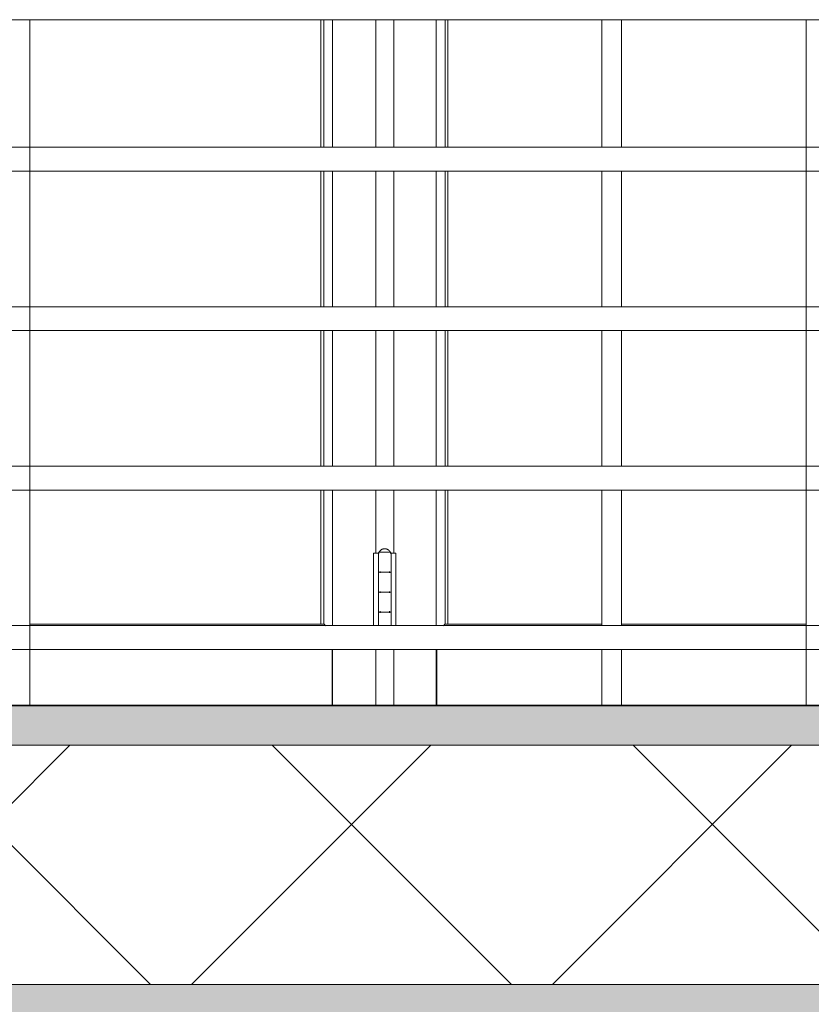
# Model space of a CAD drawing. Header units: inches. Extents: x 424 to 2043, y -237 to 445.
# Tile 707 of 965: x 853.547 to 854.54, y 228.322 to 229.557. Entities that reach past the tile are written whole.
import ezdxf

# ---------------------------------------------------------------- set-up
doc = ezdxf.new("R2010")
doc.units = ezdxf.units.IN
doc.header["$MEASUREMENT"] = 0
for name, color, linetype, lineweight in [('A-DOOR', 31, 'Continuous', 9), ('A-FLOR', 192, 'Continuous', 9), ('A-FLOR-HRAL', 11, 'Continuous', 9), ('A-FLOR-MCUT', 51, 'Continuous', 9), ('A-FLOR-PATT', 8, 'Continuous', 35)]:
    doc.layers.add(name, color=color, linetype=linetype, lineweight=lineweight)

# ---------------------------------------------------------------- blocks, each defined once
blk = doc.blocks.new('Railing - 25mm-V29-Section 1')
at = {"layer": 'A-FLOR-HRAL'}
for p, q in [((-128.1902, 14.46), (-128.1902, 13.6)), ((-128.1782, 14.46), (-128.1902, 14.46)), ((-128.1652, 14.46), (-128.1782, 14.46)), ((-128.1652, 13.6), (-128.1652, 14.46))]:
    blk.add_line(p, q, dxfattribs=at)
blk = doc.blocks.new('Railing - 25mm-V54-Section 1')
at = {"layer": 'A-FLOR-HRAL'}
for p, q in [((-122.6097, 14.46), (-122.6097, 14.2998)), ((-122.5978, 14.46), (-122.6097, 14.46)), ((-122.5847, 14.46), (-122.5978, 14.46)), ((-122.5847, 14.2998), (-122.5847, 14.46)), ((-122.6097, 14.2702), (-122.6097, 14.0998)), ((-122.5847, 14.0998), (-122.5847, 14.2702)), ((-122.6097, 14.0702), (-122.6097, 13.8998)), ((-122.5847, 13.8998), (-122.5847, 14.0702)), ((-122.6097, 13.8702), (-122.6097, 13.6998)), ((-122.5847, 13.6998), (-122.5847, 13.8702)), ((-122.6097, 13.6702), (-122.6097, 13.6)), ((-122.5847, 13.6), (-122.5847, 13.6702))]:
    blk.add_line(p, q, dxfattribs=at)
blk = doc.blocks.new('Railing - Railing-202422-Section 1')
at = {"layer": 'A-FLOR-HRAL'}
for p, q in [((-128.1777, 14.46), (-119.6678, 14.46)), ((-123.3271, 14.46), (-122.353, 14.46)), ((-119.6678, 14.3), (-128.1777, 14.3)), ((-122.353, 14.3), (-123.3271, 14.3)), ((-128.1777, 14.27), (-119.6678, 14.27)), ((-123.3271, 14.27), (-122.353, 14.27)), ((-119.6678, 14.1), (-128.1777, 14.1)), ((-122.353, 14.1), (-123.3271, 14.1)), ((-128.1777, 14.07), (-119.6678, 14.07)), ((-123.3271, 14.07), (-122.353, 14.07)), ((-119.6678, 13.9), (-128.1777, 13.9)), ((-122.353, 13.9), (-123.3271, 13.9)), ((-128.1777, 13.87), (-119.6678, 13.87)), ((-123.3271, 13.87), (-122.353, 13.87)), ((-119.6678, 13.7), (-128.1777, 13.7)), ((-122.353, 13.7), (-123.3273, 13.7)), ((-128.1777, 13.67), (-119.6678, 13.67)), ((-123.3273, 13.67), (-122.353, 13.67))]:
    blk.add_line(p, q, dxfattribs=at)
for name, p in [('Railing - 25mm-V29-Section 1', (4.8381, 0)), ('Railing - 25mm-V54-Section 1', (0, 0)), ('Railing - 25mm-V29-Section 1', (5.8371, 0))]:
    blk.add_blockref(name, p)
blk = doc.blocks.new('5-panel_Bi-fold_external_door_10806 - Type 1-V71-Section 1')
at = {"layer": 'A-DOOR'}
for p, q in [((-122.9618, 14.2999), (-122.9618, 14.46)), ((-122.9582, 14.2999), (-122.9582, 14.46)), ((-122.9472, 14.2999), (-122.9472, 14.46)), ((-122.8929, 14.2999), (-122.8929, 14.46)), ((-122.8706, 14.46), (-122.8706, 14.2999)), ((-122.8173, 14.46), (-122.8173, 14.2999)), ((-122.806, 14.46), (-122.806, 14.2999)), ((-122.8025, 14.46), (-122.8025, 14.2999)), ((-122.9618, 14.0999), (-122.9618, 14.27)), ((-122.9582, 14.0999), (-122.9582, 14.27)), ((-122.9472, 14.0999), (-122.9472, 14.27)), ((-122.8929, 14.0999), (-122.8929, 14.27)), ((-122.8706, 14.27), (-122.8706, 14.0999)), ((-122.8173, 14.27), (-122.8173, 14.0999)), ((-122.806, 14.27), (-122.806, 14.0999)), ((-122.8025, 14.27), (-122.8025, 14.0999)), ((-122.9618, 13.8999), (-122.9618, 14.07)), ((-122.9582, 13.8999), (-122.9582, 14.07)), ((-122.9472, 13.8999), (-122.9472, 14.07)), ((-122.8929, 13.8999), (-122.8929, 14.07)), ((-122.8706, 14.07), (-122.8706, 13.8999)), ((-122.8173, 14.07), (-122.8173, 13.8999)), ((-122.806, 14.07), (-122.806, 13.8999)), ((-122.8025, 14.07), (-122.8025, 13.8999)), ((-122.9618, 13.7018), (-122.9618, 13.87)), ((-122.9582, 13.7018), (-122.9582, 13.87)), ((-122.9472, 13.6999), (-122.9472, 13.87)), ((-122.8929, 13.791), (-122.8929, 13.87)), ((-122.8706, 13.87), (-122.8706, 13.791)), ((-122.8173, 13.87), (-122.8173, 13.6999)), ((-122.806, 13.87), (-122.806, 13.7018)), ((-122.8025, 13.87), (-122.8025, 13.7018)), ((-122.8958, 13.791), (-122.8916, 13.791)), ((-122.8958, 13.6999), (-122.8958, 13.791)), ((-122.8916, 13.791), (-122.8898, 13.791)), ((-122.8898, 13.791), (-122.8898, 13.768)), ((-122.8898, 13.791), (-122.8888, 13.791)), ((-122.8898, 13.6999), (-122.8898, 13.791)), ((-122.8819, 13.792), (-122.8879, 13.792)), ((-122.8758, 13.792), (-122.8819, 13.792)), ((-122.8748, 13.791), (-122.8741, 13.791)), ((-122.8738, 13.768), (-122.8738, 13.791)), ((-122.8738, 13.791), (-122.8721, 13.791)), ((-122.8738, 13.791), (-122.8738, 13.6999)), ((-122.8721, 13.791), (-122.8677, 13.791)), ((-122.8677, 13.791), (-122.8677, 13.6999)), ((-122.8898, 13.766), (-122.8898, 13.743)), ((-122.8876, 13.766), (-122.8876, 13.768)), ((-122.8818, 13.767), (-122.8819, 13.767)), ((-122.8819, 13.767), (-122.8818, 13.767)), ((-122.876, 13.768), (-122.876, 13.766)), ((-122.8738, 13.743), (-122.8738, 13.766)), ((-122.8898, 13.741), (-122.8898, 13.718)), ((-122.8876, 13.741), (-122.8876, 13.743)), ((-122.8818, 13.742), (-122.8819, 13.742)), ((-122.8819, 13.742), (-122.8818, 13.742)), ((-122.876, 13.743), (-122.876, 13.741)), ((-122.8738, 13.718), (-122.8738, 13.741)), ((-122.8898, 13.716), (-122.8898, 13.6999)), ((-122.8876, 13.716), (-122.8876, 13.718)), ((-122.8818, 13.717), (-122.8819, 13.717)), ((-122.8819, 13.717), (-122.8818, 13.717)), ((-122.876, 13.718), (-122.876, 13.716)), ((-122.8738, 13.6999), (-122.8738, 13.716)), ((-123.3273, 13.7018), (-122.9576, 13.7018)), ((-122.9576, 13.7018), (-122.9563, 13.6999)), ((-122.808, 13.6999), (-122.8066, 13.7018)), ((-122.8066, 13.7018), (-122.6097, 13.7018)), ((-122.585, 13.7018), (-122.353, 13.7018)), ((-122.9479, 13.67), (-122.9479, 13.6)), ((-122.9472, 13.6), (-122.9472, 13.67)), ((-122.8929, 13.6), (-122.8929, 13.67)), ((-122.8706, 13.67), (-122.8706, 13.6)), ((-122.8173, 13.67), (-122.8173, 13.6)), ((-122.8166, 13.6), (-122.8166, 13.67))]:
    blk.add_line(p, q, dxfattribs=at)
at = {"layer": 'A-DOOR', "flags": 128}
for points in [[(-122.8888, 13.792), (-122.8887, 13.7922), (-122.8886, 13.7925), (-122.8884, 13.7928), (-122.8882, 13.793), (-122.8881, 13.7933), (-122.8879, 13.7935), (-122.8877, 13.7938), (-122.8875, 13.794), (-122.8873, 13.7942), (-122.887, 13.7944), (-122.8868, 13.7946), (-122.8866, 13.7948), (-122.8863, 13.795), (-122.8861, 13.7952), (-122.8858, 13.7954), (-122.8856, 13.7955), (-122.8853, 13.7957), (-122.885, 13.7958), (-122.8847, 13.7959), (-122.8844, 13.796), (-122.8841, 13.7961), (-122.8838, 13.7962), (-122.8835, 13.7963), (-122.8832, 13.7963), (-122.8829, 13.7964), (-122.8826, 13.7964), (-122.8823, 13.7964), (-122.882, 13.7965), (-122.8818, 13.7965)], [(-122.8818, 13.7965), (-122.8815, 13.7965), (-122.8812, 13.7964), (-122.8809, 13.7964), (-122.8806, 13.7964), (-122.8803, 13.7963), (-122.88, 13.7962), (-122.8797, 13.7962), (-122.8794, 13.7961), (-122.8791, 13.796), (-122.8788, 13.7959), (-122.8786, 13.7957), (-122.8783, 13.7956), (-122.878, 13.7954), (-122.8778, 13.7953), (-122.8775, 13.7951), (-122.8773, 13.7949), (-122.877, 13.7947), (-122.8768, 13.7946), (-122.8765, 13.7943), (-122.8763, 13.7941), (-122.8761, 13.7939), (-122.8759, 13.7937), (-122.8757, 13.7934), (-122.8755, 13.7932), (-122.8754, 13.7929), (-122.8752, 13.7927), (-122.8751, 13.7924), (-122.8749, 13.7921), (-122.8748, 13.792)], [(-122.8898, 13.791), (-122.8898, 13.791), (-122.8898, 13.791), (-122.8898, 13.7911), (-122.8898, 13.7911), (-122.8898, 13.7912), (-122.8898, 13.7912), (-122.8898, 13.7912), (-122.8898, 13.7913), (-122.8898, 13.7913), (-122.8898, 13.7914), (-122.8897, 13.7914), (-122.8897, 13.7914), (-122.8897, 13.7915), (-122.8897, 13.7915), (-122.8897, 13.7915), (-122.8896, 13.7916), (-122.8896, 13.7916), (-122.8896, 13.7916), (-122.8896, 13.7916), (-122.8895, 13.7917), (-122.8895, 13.7917), (-122.8895, 13.7917), (-122.8895, 13.7918), (-122.8894, 13.7918), (-122.8894, 13.7918), (-122.8894, 13.7918), (-122.8893, 13.7918), (-122.8893, 13.7919), (-122.8892, 13.7919), (-122.8892, 13.7919), (-122.8892, 13.7919), (-122.8891, 13.7919), (-122.8891, 13.7919), (-122.8891, 13.7919), (-122.889, 13.7919), (-122.889, 13.792), (-122.8889, 13.792), (-122.8889, 13.792), (-122.8889, 13.792), (-122.8888, 13.792)], [(-122.8819, 13.792), (-122.8822, 13.792), (-122.8825, 13.792), (-122.8827, 13.792), (-122.883, 13.792), (-122.8833, 13.792), (-122.8836, 13.792), (-122.8838, 13.792), (-122.8841, 13.792), (-122.8844, 13.792), (-122.8846, 13.792), (-122.8849, 13.792), (-122.8851, 13.792), (-122.8854, 13.792), (-122.8856, 13.792), (-122.8858, 13.792), (-122.8861, 13.792), (-122.8863, 13.792), (-122.8865, 13.792), (-122.8867, 13.792), (-122.8869, 13.792), (-122.8871, 13.792), (-122.8873, 13.792), (-122.8875, 13.792), (-122.8876, 13.792), (-122.8878, 13.792), (-122.8879, 13.792), (-122.888, 13.792), (-122.8882, 13.792), (-122.8883, 13.792), (-122.8884, 13.792), (-122.8885, 13.792), (-122.8886, 13.792), (-122.8886, 13.792), (-122.8887, 13.792), (-122.8888, 13.792), (-122.8888, 13.792), (-122.8888, 13.792), (-122.8888, 13.792), (-122.8888, 13.792)], [(-122.8888, 13.792), (-122.8888, 13.792), (-122.8888, 13.792), (-122.8888, 13.792), (-122.8888, 13.792), (-122.8887, 13.792), (-122.8886, 13.792), (-122.8886, 13.792), (-122.8885, 13.792), (-122.8884, 13.792), (-122.8883, 13.792), (-122.8882, 13.792), (-122.8881, 13.792), (-122.8879, 13.792), (-122.8878, 13.792), (-122.8876, 13.792), (-122.8875, 13.792), (-122.8873, 13.792)], [(-122.8748, 13.792), (-122.8749, 13.792), (-122.8749, 13.792), (-122.8749, 13.792), (-122.8749, 13.792), (-122.875, 13.792), (-122.875, 13.792), (-122.8751, 13.792), (-122.8752, 13.792), (-122.8753, 13.792), (-122.8754, 13.792), (-122.8755, 13.792), (-122.8756, 13.792), (-122.8758, 13.792), (-122.8759, 13.792), (-122.8761, 13.792), (-122.8762, 13.792), (-122.8764, 13.792), (-122.8766, 13.792), (-122.8768, 13.792), (-122.877, 13.792), (-122.8772, 13.792), (-122.8774, 13.792), (-122.8776, 13.792), (-122.8778, 13.792), (-122.8781, 13.792), (-122.8783, 13.792), (-122.8785, 13.792), (-122.8788, 13.792), (-122.879, 13.792), (-122.8793, 13.792), (-122.8796, 13.792), (-122.8798, 13.792), (-122.8801, 13.792), (-122.8804, 13.792), (-122.8807, 13.792), (-122.8809, 13.792), (-122.8812, 13.792), (-122.8815, 13.792), (-122.8818, 13.792), (-122.8819, 13.792)], [(-122.8764, 13.792), (-122.8762, 13.792), (-122.8761, 13.792), (-122.8759, 13.792), (-122.8758, 13.792), (-122.8756, 13.792), (-122.8755, 13.792), (-122.8754, 13.792), (-122.8753, 13.792), (-122.8752, 13.792), (-122.8751, 13.792), (-122.875, 13.792), (-122.875, 13.792), (-122.8749, 13.792), (-122.8749, 13.792), (-122.8749, 13.792), (-122.8749, 13.792), (-122.8748, 13.792)], [(-122.8748, 13.792), (-122.8748, 13.792), (-122.8748, 13.792), (-122.8747, 13.792), (-122.8747, 13.7919), (-122.8746, 13.7919), (-122.8746, 13.7919), (-122.8746, 13.7919), (-122.8745, 13.7919), (-122.8745, 13.7919), (-122.8745, 13.7919), (-122.8744, 13.7919), (-122.8744, 13.7918), (-122.8743, 13.7918), (-122.8743, 13.7918), (-122.8743, 13.7918), (-122.8742, 13.7918), (-122.8742, 13.7917), (-122.8742, 13.7917), (-122.8742, 13.7917), (-122.8741, 13.7917), (-122.8741, 13.7916), (-122.8741, 13.7916), (-122.874, 13.7916), (-122.874, 13.7915), (-122.874, 13.7915), (-122.874, 13.7915), (-122.874, 13.7914), (-122.8739, 13.7914), (-122.8739, 13.7914), (-122.8739, 13.7913), (-122.8739, 13.7913), (-122.8739, 13.7912), (-122.8739, 13.7912), (-122.8739, 13.7912), (-122.8739, 13.7911), (-122.8739, 13.7911), (-122.8738, 13.7911), (-122.8738, 13.791), (-122.8738, 13.791), (-122.8738, 13.791)], [(-122.8888, 13.767), (-122.8889, 13.767), (-122.8889, 13.767), (-122.889, 13.767), (-122.889, 13.767), (-122.889, 13.767), (-122.8891, 13.767), (-122.8891, 13.767), (-122.8892, 13.767), (-122.8892, 13.767), (-122.8892, 13.767), (-122.8893, 13.7671), (-122.8893, 13.7671), (-122.8893, 13.7671), (-122.8894, 13.7671), (-122.8894, 13.7671), (-122.8894, 13.7672), (-122.8895, 13.7672), (-122.8895, 13.7672), (-122.8895, 13.7672), (-122.8896, 13.7673), (-122.8896, 13.7673), (-122.8896, 13.7673), (-122.8896, 13.7674), (-122.8897, 13.7674), (-122.8897, 13.7674), (-122.8897, 13.7675), (-122.8897, 13.7675), (-122.8897, 13.7675), (-122.8898, 13.7676), (-122.8898, 13.7676), (-122.8898, 13.7676), (-122.8898, 13.7677), (-122.8898, 13.7677), (-122.8898, 13.7678), (-122.8898, 13.7678), (-122.8898, 13.7678), (-122.8898, 13.7679), (-122.8898, 13.7679), (-122.8898, 13.768), (-122.8898, 13.768)], [(-122.8898, 13.766), (-122.8898, 13.766), (-122.8898, 13.766), (-122.8898, 13.7661), (-122.8898, 13.7661), (-122.8898, 13.7662), (-122.8898, 13.7662), (-122.8898, 13.7662), (-122.8898, 13.7663), (-122.8898, 13.7663), (-122.8898, 13.7664), (-122.8897, 13.7664), (-122.8897, 13.7664), (-122.8897, 13.7665), (-122.8897, 13.7665), (-122.8897, 13.7665), (-122.8896, 13.7666), (-122.8896, 13.7666), (-122.8896, 13.7666), (-122.8896, 13.7666), (-122.8895, 13.7667), (-122.8895, 13.7667), (-122.8895, 13.7667), (-122.8895, 13.7668), (-122.8894, 13.7668), (-122.8894, 13.7668), (-122.8894, 13.7668), (-122.8893, 13.7668), (-122.8893, 13.7669), (-122.8892, 13.7669), (-122.8892, 13.7669), (-122.8892, 13.7669), (-122.8891, 13.7669), (-122.8891, 13.7669), (-122.8891, 13.7669), (-122.889, 13.7669), (-122.889, 13.767), (-122.8889, 13.767), (-122.8889, 13.767), (-122.8889, 13.767), (-122.8888, 13.767)], [(-122.8818, 13.767), (-122.8821, 13.767), (-122.8823, 13.767), (-122.8826, 13.767), (-122.8829, 13.767), (-122.8832, 13.767), (-122.8834, 13.767), (-122.8837, 13.767), (-122.884, 13.767), (-122.8843, 13.767), (-122.8845, 13.767), (-122.8848, 13.767), (-122.885, 13.767), (-122.8853, 13.767), (-122.8855, 13.767), (-122.8857, 13.767), (-122.886, 13.767), (-122.8862, 13.767), (-122.8864, 13.767), (-122.8866, 13.767), (-122.8868, 13.767), (-122.887, 13.767), (-122.8872, 13.767), (-122.8874, 13.767), (-122.8875, 13.767), (-122.8877, 13.767), (-122.8879, 13.767), (-122.888, 13.767), (-122.8881, 13.767), (-122.8882, 13.767), (-122.8883, 13.767), (-122.8884, 13.767), (-122.8885, 13.767), (-122.8886, 13.767), (-122.8887, 13.767), (-122.8887, 13.767), (-122.8888, 13.767), (-122.8888, 13.767), (-122.8888, 13.767), (-122.8888, 13.767)], [(-122.8888, 13.767), (-122.8888, 13.767), (-122.8888, 13.767), (-122.8888, 13.767), (-122.8888, 13.767), (-122.8887, 13.767), (-122.8886, 13.767), (-122.8886, 13.767), (-122.8885, 13.767), (-122.8884, 13.767), (-122.8883, 13.767), (-122.8882, 13.767), (-122.8881, 13.767), (-122.8879, 13.767), (-122.8878, 13.767), (-122.8876, 13.767), (-122.8875, 13.767), (-122.8873, 13.767), (-122.8871, 13.767), (-122.8869, 13.767), (-122.8867, 13.767), (-122.8865, 13.767), (-122.8863, 13.767), (-122.8861, 13.767), (-122.8859, 13.767), (-122.8856, 13.767), (-122.8854, 13.767), (-122.8851, 13.767), (-122.8849, 13.767), (-122.8846, 13.767), (-122.8844, 13.767), (-122.8841, 13.767), (-122.8839, 13.767), (-122.8836, 13.767), (-122.8833, 13.767), (-122.883, 13.767), (-122.8828, 13.767), (-122.8825, 13.767), (-122.8822, 13.767), (-122.8819, 13.767), (-122.8819, 13.767)], [(-122.8819, 13.767), (-122.8822, 13.767), (-122.8825, 13.767), (-122.8827, 13.767), (-122.883, 13.767), (-122.8833, 13.767), (-122.8836, 13.767), (-122.8838, 13.767), (-122.8841, 13.767), (-122.8844, 13.767), (-122.8846, 13.767), (-122.8849, 13.767), (-122.8851, 13.767), (-122.8854, 13.767), (-122.8856, 13.767), (-122.8858, 13.767), (-122.8861, 13.767), (-122.8863, 13.767), (-122.8865, 13.767), (-122.8867, 13.767), (-122.8869, 13.767), (-122.8871, 13.767), (-122.8873, 13.767), (-122.8875, 13.767), (-122.8876, 13.767), (-122.8878, 13.767), (-122.8879, 13.767), (-122.888, 13.767), (-122.8882, 13.767), (-122.8883, 13.767), (-122.8884, 13.767), (-122.8885, 13.767), (-122.8886, 13.767), (-122.8886, 13.767), (-122.8887, 13.767), (-122.8888, 13.767), (-122.8888, 13.767), (-122.8888, 13.767), (-122.8888, 13.767), (-122.8888, 13.767)], [(-122.8888, 13.767), (-122.8888, 13.767), (-122.8888, 13.767), (-122.8888, 13.767), (-122.8888, 13.767), (-122.8887, 13.767), (-122.8886, 13.767), (-122.8886, 13.767), (-122.8885, 13.767), (-122.8884, 13.767), (-122.8883, 13.767), (-122.8882, 13.767), (-122.8881, 13.767), (-122.8879, 13.767), (-122.8878, 13.767), (-122.8876, 13.767), (-122.8875, 13.767), (-122.8873, 13.767), (-122.8871, 13.767), (-122.8869, 13.767), (-122.8867, 13.767), (-122.8865, 13.767), (-122.8863, 13.767), (-122.8861, 13.767), (-122.8859, 13.767), (-122.8856, 13.767), (-122.8854, 13.767), (-122.8851, 13.767), (-122.8849, 13.767), (-122.8846, 13.767), (-122.8844, 13.767), (-122.8841, 13.767), (-122.8839, 13.767), (-122.8836, 13.767), (-122.8833, 13.767), (-122.883, 13.767), (-122.8828, 13.767), (-122.8825, 13.767), (-122.8822, 13.767), (-122.8819, 13.767), (-122.8818, 13.767)], [(-122.8819, 13.767), (-122.8816, 13.767), (-122.8813, 13.767), (-122.8811, 13.767), (-122.8808, 13.767), (-122.8805, 13.767), (-122.8802, 13.767), (-122.88, 13.767), (-122.8797, 13.767), (-122.8794, 13.767), (-122.8792, 13.767), (-122.8789, 13.767), (-122.8787, 13.767), (-122.8784, 13.767), (-122.8782, 13.767), (-122.8779, 13.767), (-122.8777, 13.767), (-122.8775, 13.767), (-122.8773, 13.767), (-122.8771, 13.767), (-122.8769, 13.767), (-122.8767, 13.767), (-122.8765, 13.767), (-122.8763, 13.767), (-122.8761, 13.767), (-122.876, 13.767), (-122.8758, 13.767), (-122.8757, 13.767), (-122.8756, 13.767), (-122.8755, 13.767), (-122.8753, 13.767), (-122.8752, 13.767), (-122.8752, 13.767), (-122.8751, 13.767), (-122.875, 13.767), (-122.875, 13.767), (-122.8749, 13.767), (-122.8749, 13.767), (-122.8749, 13.767), (-122.8748, 13.767)], [(-122.8748, 13.767), (-122.8749, 13.767), (-122.8749, 13.767), (-122.8749, 13.767), (-122.8749, 13.767), (-122.875, 13.767), (-122.875, 13.767), (-122.8751, 13.767), (-122.8752, 13.767), (-122.8753, 13.767), (-122.8754, 13.767), (-122.8755, 13.767), (-122.8756, 13.767), (-122.8758, 13.767), (-122.8759, 13.767), (-122.8761, 13.767), (-122.8762, 13.767), (-122.8764, 13.767), (-122.8766, 13.767), (-122.8768, 13.767), (-122.877, 13.767), (-122.8772, 13.767), (-122.8774, 13.767), (-122.8776, 13.767), (-122.8778, 13.767), (-122.8781, 13.767), (-122.8783, 13.767), (-122.8785, 13.767), (-122.8788, 13.767), (-122.879, 13.767), (-122.8793, 13.767), (-122.8796, 13.767), (-122.8798, 13.767), (-122.8801, 13.767), (-122.8804, 13.767), (-122.8807, 13.767), (-122.8809, 13.767), (-122.8812, 13.767), (-122.8815, 13.767), (-122.8818, 13.767), (-122.8819, 13.767)], [(-122.8748, 13.767), (-122.8749, 13.767), (-122.8749, 13.767), (-122.8749, 13.767), (-122.8749, 13.767), (-122.875, 13.767), (-122.875, 13.767), (-122.8751, 13.767), (-122.8752, 13.767), (-122.8753, 13.767), (-122.8754, 13.767), (-122.8755, 13.767), (-122.8756, 13.767), (-122.8758, 13.767), (-122.8759, 13.767), (-122.8761, 13.767), (-122.8762, 13.767), (-122.8764, 13.767), (-122.8766, 13.767), (-122.8768, 13.767), (-122.877, 13.767), (-122.8772, 13.767), (-122.8774, 13.767), (-122.8776, 13.767), (-122.8778, 13.767), (-122.8781, 13.767), (-122.8783, 13.767), (-122.8785, 13.767), (-122.8788, 13.767), (-122.879, 13.767), (-122.8793, 13.767), (-122.8796, 13.767), (-122.8798, 13.767), (-122.8801, 13.767), (-122.8804, 13.767), (-122.8807, 13.767), (-122.8809, 13.767), (-122.8812, 13.767), (-122.8815, 13.767), (-122.8818, 13.767), (-122.8818, 13.767)], [(-122.8818, 13.767), (-122.8815, 13.767), (-122.8812, 13.767), (-122.8809, 13.767), (-122.8807, 13.767), (-122.8804, 13.767), (-122.8801, 13.767), (-122.8799, 13.767), (-122.8796, 13.767), (-122.8793, 13.767), (-122.8791, 13.767), (-122.8788, 13.767), (-122.8786, 13.767), (-122.8783, 13.767), (-122.8781, 13.767), (-122.8778, 13.767), (-122.8776, 13.767), (-122.8774, 13.767), (-122.8772, 13.767), (-122.877, 13.767), (-122.8768, 13.767), (-122.8766, 13.767), (-122.8764, 13.767), (-122.8762, 13.767), (-122.8761, 13.767), (-122.8759, 13.767), (-122.8758, 13.767), (-122.8756, 13.767), (-122.8755, 13.767), (-122.8754, 13.767), (-122.8753, 13.767), (-122.8752, 13.767), (-122.8751, 13.767), (-122.875, 13.767), (-122.875, 13.767), (-122.8749, 13.767), (-122.8749, 13.767), (-122.8749, 13.767), (-122.8749, 13.767), (-122.8748, 13.767)], [(-122.8738, 13.768), (-122.8738, 13.7679), (-122.8738, 13.7679), (-122.8739, 13.7678), (-122.8739, 13.7678), (-122.8739, 13.7678), (-122.8739, 13.7677), (-122.8739, 13.7677), (-122.8739, 13.7676), (-122.8739, 13.7676), (-122.8739, 13.7676), (-122.8739, 13.7675), (-122.874, 13.7675), (-122.874, 13.7675), (-122.874, 13.7674), (-122.874, 13.7674), (-122.874, 13.7674), (-122.8741, 13.7673), (-122.8741, 13.7673), (-122.8741, 13.7673), (-122.8741, 13.7672), (-122.8742, 13.7672), (-122.8742, 13.7672), (-122.8742, 13.7672), (-122.8743, 13.7671), (-122.8743, 13.7671), (-122.8743, 13.7671), (-122.8744, 13.7671), (-122.8744, 13.7671), (-122.8744, 13.767), (-122.8745, 13.767), (-122.8745, 13.767), (-122.8746, 13.767), (-122.8746, 13.767), (-122.8746, 13.767), (-122.8747, 13.767), (-122.8747, 13.767), (-122.8748, 13.767), (-122.8748, 13.767), (-122.8748, 13.767), (-122.8748, 13.767)], [(-122.8748, 13.767), (-122.8748, 13.767), (-122.8748, 13.767), (-122.8747, 13.767), (-122.8747, 13.7669), (-122.8746, 13.7669), (-122.8746, 13.7669), (-122.8746, 13.7669), (-122.8745, 13.7669), (-122.8745, 13.7669), (-122.8745, 13.7669), (-122.8744, 13.7669), (-122.8744, 13.7668), (-122.8743, 13.7668), (-122.8743, 13.7668), (-122.8743, 13.7668), (-122.8742, 13.7668), (-122.8742, 13.7667), (-122.8742, 13.7667), (-122.8742, 13.7667), (-122.8741, 13.7667), (-122.8741, 13.7666), (-122.8741, 13.7666), (-122.874, 13.7666), (-122.874, 13.7665), (-122.874, 13.7665), (-122.874, 13.7665), (-122.874, 13.7664), (-122.8739, 13.7664), (-122.8739, 13.7664), (-122.8739, 13.7663), (-122.8739, 13.7663), (-122.8739, 13.7662), (-122.8739, 13.7662), (-122.8739, 13.7662), (-122.8739, 13.7661), (-122.8739, 13.7661), (-122.8738, 13.7661), (-122.8738, 13.766), (-122.8738, 13.766), (-122.8738, 13.766)], [(-122.8888, 13.742), (-122.8889, 13.742), (-122.8889, 13.742), (-122.889, 13.742), (-122.889, 13.742), (-122.889, 13.742), (-122.8891, 13.742), (-122.8891, 13.742), (-122.8892, 13.742), (-122.8892, 13.742), (-122.8892, 13.742), (-122.8893, 13.7421), (-122.8893, 13.7421), (-122.8893, 13.7421), (-122.8894, 13.7421), (-122.8894, 13.7421), (-122.8894, 13.7422), (-122.8895, 13.7422), (-122.8895, 13.7422), (-122.8895, 13.7422), (-122.8896, 13.7423), (-122.8896, 13.7423), (-122.8896, 13.7423), (-122.8896, 13.7424), (-122.8897, 13.7424), (-122.8897, 13.7424), (-122.8897, 13.7425), (-122.8897, 13.7425), (-122.8897, 13.7425), (-122.8898, 13.7426), (-122.8898, 13.7426), (-122.8898, 13.7426), (-122.8898, 13.7427), (-122.8898, 13.7427), (-122.8898, 13.7428), (-122.8898, 13.7428), (-122.8898, 13.7428), (-122.8898, 13.7429), (-122.8898, 13.7429), (-122.8898, 13.743), (-122.8898, 13.743)], [(-122.8898, 13.741), (-122.8898, 13.741), (-122.8898, 13.741), (-122.8898, 13.7411), (-122.8898, 13.7411), (-122.8898, 13.7412), (-122.8898, 13.7412), (-122.8898, 13.7412), (-122.8898, 13.7413), (-122.8898, 13.7413), (-122.8898, 13.7414), (-122.8897, 13.7414), (-122.8897, 13.7414), (-122.8897, 13.7415), (-122.8897, 13.7415), (-122.8897, 13.7415), (-122.8896, 13.7416), (-122.8896, 13.7416), (-122.8896, 13.7416), (-122.8896, 13.7416), (-122.8895, 13.7417), (-122.8895, 13.7417), (-122.8895, 13.7417), (-122.8895, 13.7418), (-122.8894, 13.7418), (-122.8894, 13.7418), (-122.8894, 13.7418), (-122.8893, 13.7418), (-122.8893, 13.7419), (-122.8892, 13.7419), (-122.8892, 13.7419), (-122.8892, 13.7419), (-122.8891, 13.7419), (-122.8891, 13.7419), (-122.8891, 13.7419), (-122.889, 13.7419), (-122.889, 13.742), (-122.8889, 13.742), (-122.8889, 13.742), (-122.8889, 13.742), (-122.8888, 13.742)], [(-122.8818, 13.742), (-122.8821, 13.742), (-122.8823, 13.742), (-122.8826, 13.742), (-122.8829, 13.742), (-122.8832, 13.742), (-122.8834, 13.742), (-122.8837, 13.742), (-122.884, 13.742), (-122.8843, 13.742), (-122.8845, 13.742), (-122.8848, 13.742), (-122.885, 13.742), (-122.8853, 13.742), (-122.8855, 13.742), (-122.8857, 13.742), (-122.886, 13.742), (-122.8862, 13.742), (-122.8864, 13.742), (-122.8866, 13.742), (-122.8868, 13.742), (-122.887, 13.742), (-122.8872, 13.742), (-122.8874, 13.742), (-122.8875, 13.742), (-122.8877, 13.742), (-122.8879, 13.742), (-122.888, 13.742), (-122.8881, 13.742), (-122.8882, 13.742), (-122.8883, 13.742), (-122.8884, 13.742), (-122.8885, 13.742), (-122.8886, 13.742), (-122.8887, 13.742), (-122.8887, 13.742), (-122.8888, 13.742), (-122.8888, 13.742), (-122.8888, 13.742), (-122.8888, 13.742)], [(-122.8888, 13.742), (-122.8888, 13.742), (-122.8888, 13.742), (-122.8888, 13.742), (-122.8888, 13.742), (-122.8887, 13.742), (-122.8886, 13.742), (-122.8886, 13.742), (-122.8885, 13.742), (-122.8884, 13.742), (-122.8883, 13.742), (-122.8882, 13.742), (-122.8881, 13.742), (-122.8879, 13.742), (-122.8878, 13.742), (-122.8876, 13.742), (-122.8875, 13.742), (-122.8873, 13.742), (-122.8871, 13.742), (-122.8869, 13.742), (-122.8867, 13.742), (-122.8865, 13.742), (-122.8863, 13.742), (-122.8861, 13.742), (-122.8859, 13.742), (-122.8856, 13.742), (-122.8854, 13.742), (-122.8851, 13.742), (-122.8849, 13.742), (-122.8846, 13.742), (-122.8844, 13.742), (-122.8841, 13.742), (-122.8839, 13.742), (-122.8836, 13.742), (-122.8833, 13.742), (-122.883, 13.742), (-122.8828, 13.742), (-122.8825, 13.742), (-122.8822, 13.742), (-122.8819, 13.742), (-122.8819, 13.742)], [(-122.8819, 13.742), (-122.8822, 13.742), (-122.8825, 13.742), (-122.8827, 13.742), (-122.883, 13.742), (-122.8833, 13.742), (-122.8836, 13.742), (-122.8838, 13.742), (-122.8841, 13.742), (-122.8844, 13.742), (-122.8846, 13.742), (-122.8849, 13.742), (-122.8851, 13.742), (-122.8854, 13.742), (-122.8856, 13.742), (-122.8858, 13.742), (-122.8861, 13.742), (-122.8863, 13.742), (-122.8865, 13.742), (-122.8867, 13.742), (-122.8869, 13.742), (-122.8871, 13.742), (-122.8873, 13.742), (-122.8875, 13.742), (-122.8876, 13.742), (-122.8878, 13.742), (-122.8879, 13.742), (-122.888, 13.742), (-122.8882, 13.742), (-122.8883, 13.742), (-122.8884, 13.742), (-122.8885, 13.742), (-122.8886, 13.742), (-122.8886, 13.742), (-122.8887, 13.742), (-122.8888, 13.742), (-122.8888, 13.742), (-122.8888, 13.742), (-122.8888, 13.742), (-122.8888, 13.742)], [(-122.8888, 13.742), (-122.8888, 13.742), (-122.8888, 13.742), (-122.8888, 13.742), (-122.8888, 13.742), (-122.8887, 13.742), (-122.8886, 13.742), (-122.8886, 13.742), (-122.8885, 13.742), (-122.8884, 13.742), (-122.8883, 13.742), (-122.8882, 13.742), (-122.8881, 13.742), (-122.8879, 13.742), (-122.8878, 13.742), (-122.8876, 13.742), (-122.8875, 13.742), (-122.8873, 13.742), (-122.8871, 13.742), (-122.8869, 13.742), (-122.8867, 13.742), (-122.8865, 13.742), (-122.8863, 13.742), (-122.8861, 13.742), (-122.8859, 13.742), (-122.8856, 13.742), (-122.8854, 13.742), (-122.8851, 13.742), (-122.8849, 13.742), (-122.8846, 13.742), (-122.8844, 13.742), (-122.8841, 13.742), (-122.8839, 13.742), (-122.8836, 13.742), (-122.8833, 13.742), (-122.883, 13.742), (-122.8828, 13.742), (-122.8825, 13.742), (-122.8822, 13.742), (-122.8819, 13.742), (-122.8818, 13.742)], [(-122.8819, 13.742), (-122.8816, 13.742), (-122.8813, 13.742), (-122.8811, 13.742), (-122.8808, 13.742), (-122.8805, 13.742), (-122.8802, 13.742), (-122.88, 13.742), (-122.8797, 13.742), (-122.8794, 13.742), (-122.8792, 13.742), (-122.8789, 13.742), (-122.8787, 13.742), (-122.8784, 13.742), (-122.8782, 13.742), (-122.8779, 13.742), (-122.8777, 13.742), (-122.8775, 13.742), (-122.8773, 13.742), (-122.8771, 13.742), (-122.8769, 13.742), (-122.8767, 13.742), (-122.8765, 13.742), (-122.8763, 13.742), (-122.8761, 13.742), (-122.876, 13.742), (-122.8758, 13.742), (-122.8757, 13.742), (-122.8756, 13.742), (-122.8755, 13.742), (-122.8753, 13.742), (-122.8752, 13.742), (-122.8752, 13.742), (-122.8751, 13.742), (-122.875, 13.742), (-122.875, 13.742), (-122.8749, 13.742), (-122.8749, 13.742), (-122.8749, 13.742), (-122.8748, 13.742)], [(-122.8748, 13.742), (-122.8749, 13.742), (-122.8749, 13.742), (-122.8749, 13.742), (-122.8749, 13.742), (-122.875, 13.742), (-122.875, 13.742), (-122.8751, 13.742), (-122.8752, 13.742), (-122.8753, 13.742), (-122.8754, 13.742), (-122.8755, 13.742), (-122.8756, 13.742), (-122.8758, 13.742), (-122.8759, 13.742), (-122.8761, 13.742), (-122.8762, 13.742), (-122.8764, 13.742), (-122.8766, 13.742), (-122.8768, 13.742), (-122.877, 13.742), (-122.8772, 13.742), (-122.8774, 13.742), (-122.8776, 13.742), (-122.8778, 13.742), (-122.8781, 13.742), (-122.8783, 13.742), (-122.8785, 13.742), (-122.8788, 13.742), (-122.879, 13.742), (-122.8793, 13.742), (-122.8796, 13.742), (-122.8798, 13.742), (-122.8801, 13.742), (-122.8804, 13.742), (-122.8807, 13.742), (-122.8809, 13.742), (-122.8812, 13.742), (-122.8815, 13.742), (-122.8818, 13.742), (-122.8819, 13.742)], [(-122.8748, 13.742), (-122.8749, 13.742), (-122.8749, 13.742), (-122.8749, 13.742), (-122.8749, 13.742), (-122.875, 13.742), (-122.875, 13.742), (-122.8751, 13.742), (-122.8752, 13.742), (-122.8753, 13.742), (-122.8754, 13.742), (-122.8755, 13.742), (-122.8756, 13.742), (-122.8758, 13.742), (-122.8759, 13.742), (-122.8761, 13.742), (-122.8762, 13.742), (-122.8764, 13.742), (-122.8766, 13.742), (-122.8768, 13.742), (-122.877, 13.742), (-122.8772, 13.742), (-122.8774, 13.742), (-122.8776, 13.742), (-122.8778, 13.742), (-122.8781, 13.742), (-122.8783, 13.742), (-122.8785, 13.742), (-122.8788, 13.742), (-122.879, 13.742), (-122.8793, 13.742), (-122.8796, 13.742), (-122.8798, 13.742), (-122.8801, 13.742), (-122.8804, 13.742), (-122.8807, 13.742), (-122.8809, 13.742), (-122.8812, 13.742), (-122.8815, 13.742), (-122.8818, 13.742), (-122.8818, 13.742)], [(-122.8818, 13.742), (-122.8815, 13.742), (-122.8812, 13.742), (-122.8809, 13.742), (-122.8807, 13.742), (-122.8804, 13.742), (-122.8801, 13.742), (-122.8799, 13.742), (-122.8796, 13.742), (-122.8793, 13.742), (-122.8791, 13.742), (-122.8788, 13.742), (-122.8786, 13.742), (-122.8783, 13.742), (-122.8781, 13.742), (-122.8778, 13.742), (-122.8776, 13.742), (-122.8774, 13.742), (-122.8772, 13.742), (-122.877, 13.742), (-122.8768, 13.742), (-122.8766, 13.742), (-122.8764, 13.742), (-122.8762, 13.742), (-122.8761, 13.742), (-122.8759, 13.742), (-122.8758, 13.742), (-122.8756, 13.742), (-122.8755, 13.742), (-122.8754, 13.742), (-122.8753, 13.742), (-122.8752, 13.742), (-122.8751, 13.742), (-122.875, 13.742), (-122.875, 13.742), (-122.8749, 13.742), (-122.8749, 13.742), (-122.8749, 13.742), (-122.8749, 13.742), (-122.8748, 13.742)], [(-122.8738, 13.743), (-122.8738, 13.7429), (-122.8738, 13.7429), (-122.8739, 13.7428), (-122.8739, 13.7428), (-122.8739, 13.7428), (-122.8739, 13.7427), (-122.8739, 13.7427), (-122.8739, 13.7426), (-122.8739, 13.7426), (-122.8739, 13.7426), (-122.8739, 13.7425), (-122.874, 13.7425), (-122.874, 13.7425), (-122.874, 13.7424), (-122.874, 13.7424), (-122.874, 13.7424), (-122.8741, 13.7423), (-122.8741, 13.7423), (-122.8741, 13.7423), (-122.8741, 13.7422), (-122.8742, 13.7422), (-122.8742, 13.7422), (-122.8742, 13.7422), (-122.8743, 13.7421), (-122.8743, 13.7421), (-122.8743, 13.7421), (-122.8744, 13.7421), (-122.8744, 13.7421), (-122.8744, 13.742), (-122.8745, 13.742), (-122.8745, 13.742), (-122.8746, 13.742), (-122.8746, 13.742), (-122.8746, 13.742), (-122.8747, 13.742), (-122.8747, 13.742), (-122.8748, 13.742), (-122.8748, 13.742), (-122.8748, 13.742), (-122.8748, 13.742)], [(-122.8748, 13.742), (-122.8748, 13.742), (-122.8748, 13.742), (-122.8747, 13.742), (-122.8747, 13.7419), (-122.8746, 13.7419), (-122.8746, 13.7419), (-122.8746, 13.7419), (-122.8745, 13.7419), (-122.8745, 13.7419), (-122.8745, 13.7419), (-122.8744, 13.7419), (-122.8744, 13.7418), (-122.8743, 13.7418), (-122.8743, 13.7418), (-122.8743, 13.7418), (-122.8742, 13.7418), (-122.8742, 13.7417), (-122.8742, 13.7417), (-122.8742, 13.7417), (-122.8741, 13.7417), (-122.8741, 13.7416), (-122.8741, 13.7416), (-122.874, 13.7416), (-122.874, 13.7415), (-122.874, 13.7415), (-122.874, 13.7415), (-122.874, 13.7414), (-122.8739, 13.7414), (-122.8739, 13.7414), (-122.8739, 13.7413), (-122.8739, 13.7413), (-122.8739, 13.7412), (-122.8739, 13.7412), (-122.8739, 13.7412), (-122.8739, 13.7411), (-122.8739, 13.7411), (-122.8738, 13.7411), (-122.8738, 13.741), (-122.8738, 13.741), (-122.8738, 13.741)], [(-122.8888, 13.717), (-122.8889, 13.717), (-122.8889, 13.717), (-122.889, 13.717), (-122.889, 13.717), (-122.889, 13.717), (-122.8891, 13.717), (-122.8891, 13.717), (-122.8892, 13.717), (-122.8892, 13.717), (-122.8892, 13.717), (-122.8893, 13.7171), (-122.8893, 13.7171), (-122.8893, 13.7171), (-122.8894, 13.7171), (-122.8894, 13.7171), (-122.8894, 13.7172), (-122.8895, 13.7172), (-122.8895, 13.7172), (-122.8895, 13.7172), (-122.8896, 13.7173), (-122.8896, 13.7173), (-122.8896, 13.7173), (-122.8896, 13.7174), (-122.8897, 13.7174), (-122.8897, 13.7174), (-122.8897, 13.7175), (-122.8897, 13.7175), (-122.8897, 13.7175), (-122.8898, 13.7176), (-122.8898, 13.7176), (-122.8898, 13.7176), (-122.8898, 13.7177), (-122.8898, 13.7177), (-122.8898, 13.7178), (-122.8898, 13.7178), (-122.8898, 13.7178), (-122.8898, 13.7179), (-122.8898, 13.7179), (-122.8898, 13.718), (-122.8898, 13.718)], [(-122.8898, 13.716), (-122.8898, 13.716), (-122.8898, 13.716), (-122.8898, 13.7161), (-122.8898, 13.7161), (-122.8898, 13.7162), (-122.8898, 13.7162), (-122.8898, 13.7162), (-122.8898, 13.7163), (-122.8898, 13.7163), (-122.8898, 13.7164), (-122.8897, 13.7164), (-122.8897, 13.7164), (-122.8897, 13.7165), (-122.8897, 13.7165), (-122.8897, 13.7165), (-122.8896, 13.7166), (-122.8896, 13.7166), (-122.8896, 13.7166), (-122.8896, 13.7166), (-122.8895, 13.7167), (-122.8895, 13.7167), (-122.8895, 13.7167), (-122.8895, 13.7168), (-122.8894, 13.7168), (-122.8894, 13.7168), (-122.8894, 13.7168), (-122.8893, 13.7168), (-122.8893, 13.7169), (-122.8892, 13.7169), (-122.8892, 13.7169), (-122.8892, 13.7169), (-122.8891, 13.7169), (-122.8891, 13.7169), (-122.8891, 13.7169), (-122.889, 13.7169), (-122.889, 13.717), (-122.8889, 13.717), (-122.8889, 13.717), (-122.8889, 13.717), (-122.8888, 13.717)], [(-122.8818, 13.717), (-122.8821, 13.717), (-122.8823, 13.717), (-122.8826, 13.717), (-122.8829, 13.717), (-122.8832, 13.717), (-122.8834, 13.717), (-122.8837, 13.717), (-122.884, 13.717), (-122.8843, 13.717), (-122.8845, 13.717), (-122.8848, 13.717), (-122.885, 13.717), (-122.8853, 13.717), (-122.8855, 13.717), (-122.8857, 13.717), (-122.886, 13.717), (-122.8862, 13.717), (-122.8864, 13.717), (-122.8866, 13.717), (-122.8868, 13.717), (-122.887, 13.717), (-122.8872, 13.717), (-122.8874, 13.717), (-122.8875, 13.717), (-122.8877, 13.717), (-122.8879, 13.717), (-122.888, 13.717), (-122.8881, 13.717), (-122.8882, 13.717), (-122.8883, 13.717), (-122.8884, 13.717), (-122.8885, 13.717), (-122.8886, 13.717), (-122.8887, 13.717), (-122.8887, 13.717), (-122.8888, 13.717), (-122.8888, 13.717), (-122.8888, 13.717), (-122.8888, 13.717)], [(-122.8888, 13.717), (-122.8888, 13.717), (-122.8888, 13.717), (-122.8888, 13.717), (-122.8888, 13.717), (-122.8887, 13.717), (-122.8886, 13.717), (-122.8886, 13.717), (-122.8885, 13.717), (-122.8884, 13.717), (-122.8883, 13.717), (-122.8882, 13.717), (-122.8881, 13.717), (-122.8879, 13.717), (-122.8878, 13.717), (-122.8876, 13.717), (-122.8875, 13.717), (-122.8873, 13.717), (-122.8871, 13.717), (-122.8869, 13.717), (-122.8867, 13.717), (-122.8865, 13.717), (-122.8863, 13.717), (-122.8861, 13.717), (-122.8859, 13.717), (-122.8856, 13.717), (-122.8854, 13.717), (-122.8851, 13.717), (-122.8849, 13.717), (-122.8846, 13.717), (-122.8844, 13.717), (-122.8841, 13.717), (-122.8839, 13.717), (-122.8836, 13.717), (-122.8833, 13.717), (-122.883, 13.717), (-122.8828, 13.717), (-122.8825, 13.717), (-122.8822, 13.717), (-122.8819, 13.717), (-122.8819, 13.717)], [(-122.8819, 13.717), (-122.8822, 13.717), (-122.8825, 13.717), (-122.8827, 13.717), (-122.883, 13.717), (-122.8833, 13.717), (-122.8836, 13.717), (-122.8838, 13.717), (-122.8841, 13.717), (-122.8844, 13.717), (-122.8846, 13.717), (-122.8849, 13.717), (-122.8851, 13.717), (-122.8854, 13.717), (-122.8856, 13.717), (-122.8858, 13.717), (-122.8861, 13.717), (-122.8863, 13.717), (-122.8865, 13.717), (-122.8867, 13.717), (-122.8869, 13.717), (-122.8871, 13.717), (-122.8873, 13.717), (-122.8875, 13.717), (-122.8876, 13.717), (-122.8878, 13.717), (-122.8879, 13.717), (-122.888, 13.717), (-122.8882, 13.717), (-122.8883, 13.717), (-122.8884, 13.717), (-122.8885, 13.717), (-122.8886, 13.717), (-122.8886, 13.717), (-122.8887, 13.717), (-122.8888, 13.717), (-122.8888, 13.717), (-122.8888, 13.717), (-122.8888, 13.717), (-122.8888, 13.717)], [(-122.8888, 13.717), (-122.8888, 13.717), (-122.8888, 13.717), (-122.8888, 13.717), (-122.8888, 13.717), (-122.8887, 13.717), (-122.8886, 13.717), (-122.8886, 13.717), (-122.8885, 13.717), (-122.8884, 13.717), (-122.8883, 13.717), (-122.8882, 13.717), (-122.8881, 13.717), (-122.8879, 13.717), (-122.8878, 13.717), (-122.8876, 13.717), (-122.8875, 13.717), (-122.8873, 13.717), (-122.8871, 13.717), (-122.8869, 13.717), (-122.8867, 13.717), (-122.8865, 13.717), (-122.8863, 13.717), (-122.8861, 13.717), (-122.8859, 13.717), (-122.8856, 13.717), (-122.8854, 13.717), (-122.8851, 13.717), (-122.8849, 13.717), (-122.8846, 13.717), (-122.8844, 13.717), (-122.8841, 13.717), (-122.8839, 13.717), (-122.8836, 13.717), (-122.8833, 13.717), (-122.883, 13.717), (-122.8828, 13.717), (-122.8825, 13.717), (-122.8822, 13.717), (-122.8819, 13.717), (-122.8818, 13.717)], [(-122.8819, 13.717), (-122.8816, 13.717), (-122.8813, 13.717), (-122.8811, 13.717), (-122.8808, 13.717), (-122.8805, 13.717), (-122.8802, 13.717), (-122.88, 13.717), (-122.8797, 13.717), (-122.8794, 13.717), (-122.8792, 13.717), (-122.8789, 13.717), (-122.8787, 13.717), (-122.8784, 13.717), (-122.8782, 13.717), (-122.8779, 13.717), (-122.8777, 13.717), (-122.8775, 13.717), (-122.8773, 13.717), (-122.8771, 13.717), (-122.8769, 13.717), (-122.8767, 13.717), (-122.8765, 13.717), (-122.8763, 13.717), (-122.8761, 13.717), (-122.876, 13.717), (-122.8758, 13.717), (-122.8757, 13.717), (-122.8756, 13.717), (-122.8755, 13.717), (-122.8753, 13.717), (-122.8752, 13.717), (-122.8752, 13.717), (-122.8751, 13.717), (-122.875, 13.717), (-122.875, 13.717), (-122.8749, 13.717), (-122.8749, 13.717), (-122.8749, 13.717), (-122.8748, 13.717)], [(-122.8748, 13.717), (-122.8749, 13.717), (-122.8749, 13.717), (-122.8749, 13.717), (-122.8749, 13.717), (-122.875, 13.717), (-122.875, 13.717), (-122.8751, 13.717), (-122.8752, 13.717), (-122.8753, 13.717), (-122.8754, 13.717), (-122.8755, 13.717), (-122.8756, 13.717), (-122.8758, 13.717), (-122.8759, 13.717), (-122.8761, 13.717), (-122.8762, 13.717), (-122.8764, 13.717), (-122.8766, 13.717), (-122.8768, 13.717), (-122.877, 13.717), (-122.8772, 13.717), (-122.8774, 13.717), (-122.8776, 13.717), (-122.8778, 13.717), (-122.8781, 13.717), (-122.8783, 13.717), (-122.8785, 13.717), (-122.8788, 13.717), (-122.879, 13.717), (-122.8793, 13.717), (-122.8796, 13.717), (-122.8798, 13.717), (-122.8801, 13.717), (-122.8804, 13.717), (-122.8807, 13.717), (-122.8809, 13.717), (-122.8812, 13.717), (-122.8815, 13.717), (-122.8818, 13.717), (-122.8819, 13.717)], [(-122.8748, 13.717), (-122.8749, 13.717), (-122.8749, 13.717), (-122.8749, 13.717), (-122.8749, 13.717), (-122.875, 13.717), (-122.875, 13.717), (-122.8751, 13.717), (-122.8752, 13.717), (-122.8753, 13.717), (-122.8754, 13.717), (-122.8755, 13.717), (-122.8756, 13.717), (-122.8758, 13.717), (-122.8759, 13.717), (-122.8761, 13.717), (-122.8762, 13.717), (-122.8764, 13.717), (-122.8766, 13.717), (-122.8768, 13.717), (-122.877, 13.717), (-122.8772, 13.717), (-122.8774, 13.717), (-122.8776, 13.717), (-122.8778, 13.717), (-122.8781, 13.717), (-122.8783, 13.717), (-122.8785, 13.717), (-122.8788, 13.717), (-122.879, 13.717), (-122.8793, 13.717), (-122.8796, 13.717), (-122.8798, 13.717), (-122.8801, 13.717), (-122.8804, 13.717), (-122.8807, 13.717), (-122.8809, 13.717), (-122.8812, 13.717), (-122.8815, 13.717), (-122.8818, 13.717), (-122.8818, 13.717)], [(-122.8818, 13.717), (-122.8815, 13.717), (-122.8812, 13.717), (-122.8809, 13.717), (-122.8807, 13.717), (-122.8804, 13.717), (-122.8801, 13.717), (-122.8799, 13.717), (-122.8796, 13.717), (-122.8793, 13.717), (-122.8791, 13.717), (-122.8788, 13.717), (-122.8786, 13.717), (-122.8783, 13.717), (-122.8781, 13.717), (-122.8778, 13.717), (-122.8776, 13.717), (-122.8774, 13.717), (-122.8772, 13.717), (-122.877, 13.717), (-122.8768, 13.717), (-122.8766, 13.717), (-122.8764, 13.717), (-122.8762, 13.717), (-122.8761, 13.717), (-122.8759, 13.717), (-122.8758, 13.717), (-122.8756, 13.717), (-122.8755, 13.717), (-122.8754, 13.717), (-122.8753, 13.717), (-122.8752, 13.717), (-122.8751, 13.717), (-122.875, 13.717), (-122.875, 13.717), (-122.8749, 13.717), (-122.8749, 13.717), (-122.8749, 13.717), (-122.8749, 13.717), (-122.8748, 13.717)], [(-122.8738, 13.718), (-122.8738, 13.7179), (-122.8738, 13.7179), (-122.8739, 13.7178), (-122.8739, 13.7178), (-122.8739, 13.7178), (-122.8739, 13.7177), (-122.8739, 13.7177), (-122.8739, 13.7176), (-122.8739, 13.7176), (-122.8739, 13.7176), (-122.8739, 13.7175), (-122.874, 13.7175), (-122.874, 13.7175), (-122.874, 13.7174), (-122.874, 13.7174), (-122.874, 13.7174), (-122.8741, 13.7173), (-122.8741, 13.7173), (-122.8741, 13.7173), (-122.8741, 13.7172), (-122.8742, 13.7172), (-122.8742, 13.7172), (-122.8742, 13.7172), (-122.8743, 13.7171), (-122.8743, 13.7171), (-122.8743, 13.7171), (-122.8744, 13.7171), (-122.8744, 13.7171), (-122.8744, 13.717), (-122.8745, 13.717), (-122.8745, 13.717), (-122.8746, 13.717), (-122.8746, 13.717), (-122.8746, 13.717), (-122.8747, 13.717), (-122.8747, 13.717), (-122.8748, 13.717), (-122.8748, 13.717), (-122.8748, 13.717), (-122.8748, 13.717)], [(-122.8748, 13.717), (-122.8748, 13.717), (-122.8748, 13.717), (-122.8747, 13.717), (-122.8747, 13.7169), (-122.8746, 13.7169), (-122.8746, 13.7169), (-122.8746, 13.7169), (-122.8745, 13.7169), (-122.8745, 13.7169), (-122.8745, 13.7169), (-122.8744, 13.7169), (-122.8744, 13.7168), (-122.8743, 13.7168), (-122.8743, 13.7168), (-122.8743, 13.7168), (-122.8742, 13.7168), (-122.8742, 13.7167), (-122.8742, 13.7167), (-122.8742, 13.7167), (-122.8741, 13.7167), (-122.8741, 13.7166), (-122.8741, 13.7166), (-122.874, 13.7166), (-122.874, 13.7165), (-122.874, 13.7165), (-122.874, 13.7165), (-122.874, 13.7164), (-122.8739, 13.7164), (-122.8739, 13.7164), (-122.8739, 13.7163), (-122.8739, 13.7163), (-122.8739, 13.7162), (-122.8739, 13.7162), (-122.8739, 13.7162), (-122.8739, 13.7161), (-122.8739, 13.7161), (-122.8738, 13.7161), (-122.8738, 13.716), (-122.8738, 13.716), (-122.8738, 13.716)]]:
    blk.add_lwpolyline(points, dxfattribs=at)

msp = doc.modelspace()

# ---------------------------------------------------------------- hatches: boundary and pattern name
at = {"layer": 'A-FLOR-PATT', "lineweight": 9}
h = msp.add_hatch(dxfattribs=at)
h.set_pattern_fill('FP_2', color=256, style=0, pattern_type=2)
h.set_pattern_definition([(0, (853.73654, 227.41621), (0.406, 0.102), [0.034, -0.271, 0.034, -0.271, -1.626]), (0, (853.73654, 227.41621), (0.406, 0.102), [-0.61, 0.034, -0.576, 0.034, -0.271, -0.711]), (0, (853.73654, 227.41621), (0.406, 0.102), [-1.524, 0.034, -0.17, 0.034, -0.474]), (120, (853.88954, 227.46721), (-0.2913346, 0.3006063), [0.034, -0.271, 0.034, -0.271, -1.626]), (120, (853.88954, 227.46721), (-0.2913346, 0.3006063), [-0.61, 0.034, -0.576, 0.034, -0.271, -0.711]), (120, (853.88954, 227.46721), (-0.2913346, 0.3006063), [-1.524, 0.034, -0.17, 0.034, -0.474]), (240, (853.94054, 227.67021), (-0.1146654, -0.4026063), [0.034, -0.271, 0.034, -0.271, -1.626]), (240, (853.94054, 227.67021), (-0.1146654, -0.4026063), [-0.61, 0.034, -0.576, 0.034, -0.271, -0.711]), (240, (853.94054, 227.67021), (-0.1146654, -0.4026063), [-1.524, 0.034, -0.17, 0.034, -0.474])])
h.paths.add_polyline_path([(849.9196, 228.6472), (857.2188, 228.6472), (857.2188, 228.6972), (825.7654, 228.6972), (825.7654, 228.6472), (849.6343, 228.6472)], flags=0)
h = msp.add_hatch(dxfattribs=at)
h.set_pattern_fill('FP_3', color=256, style=0, pattern_type=2)
h.set_pattern_definition([(45, (853.73654, 227.4162), (-0.226274, 0.226274), []), (135, (853.73654, 227.4162), (-0.226274, -0.226274), [])])
h.paths.add_polyline_path([(847.6366, 228.3472), (857.2188, 228.3472), (857.2188, 228.6472), (825.7654, 228.6472), (825.7654, 228.3472), (846.495, 228.3472)], flags=0)
h = msp.add_hatch(dxfattribs=at)
h.set_pattern_fill('FP_1', color=256, style=0, pattern_type=2)
h.set_pattern_definition([(108.435, (853.84554, 227.41621), (-0.41678894, 0.83294356), [0.158, -1.159]), (139.399, (853.795544, 227.56621), (-2.49915805, 2.08284494), [0.077, -3.763]), (136.848, (854.153544, 227.616212), (-6.247659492, 5.831057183), [0.183, -8.952]), (109.983, (854.020544, 227.741212), (-1.24974819, 3.331484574), [0.098, -4.778]), (90, (853.98654, 227.4162), (-0.416, 0.417), [0.083, -0.333]), (118.443, (853.986544, 227.500212), (2.9159587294, -5.414786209), [0.227, -11.141]), (84.289, (853.878544, 227.69921), (-0.416051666, -3.74820264), [0.084, -4.102]), (129.806, (853.886544, 227.78321), (1.66603147, -2.08199523), [0.065, -3.188])])
h.paths.add_polyline_path([(840.2166, 228.2972), (857.2188, 228.2972), (857.2188, 228.3472), (825.7654, 228.3472), (825.7654, 228.2972), (839.6458, 228.2972)], flags=0)

# ---------------------------------------------------------------- linework, layer by layer
at = {"layer": 'A-FLOR', "lineweight": 35}
msp.add_line((825.7654, 228.6972), (857.2188, 228.6972), dxfattribs=at)
at = {"layer": 'A-FLOR-MCUT'}
for p, q in [((857.2188, 228.6472), (825.7654, 228.6472)), ((857.2188, 228.3472), (825.7654, 228.3472))]:
    msp.add_line(p, q, dxfattribs=at)

# ---------------------------------------------------------------- block references
at = {"layer": 'A-DOOR'}
msp.add_blockref('5-panel_Bi-fold_external_door_10806 - Type 1-V71-Section 1', (976.8865, 215.0972), dxfattribs=at)
at = {"layer": 'A-FLOR-HRAL'}
msp.add_blockref('Railing - Railing-202422-Section 1', (976.8865, 215.0972), dxfattribs=at)

doc.saveas('drawing.dxf')
